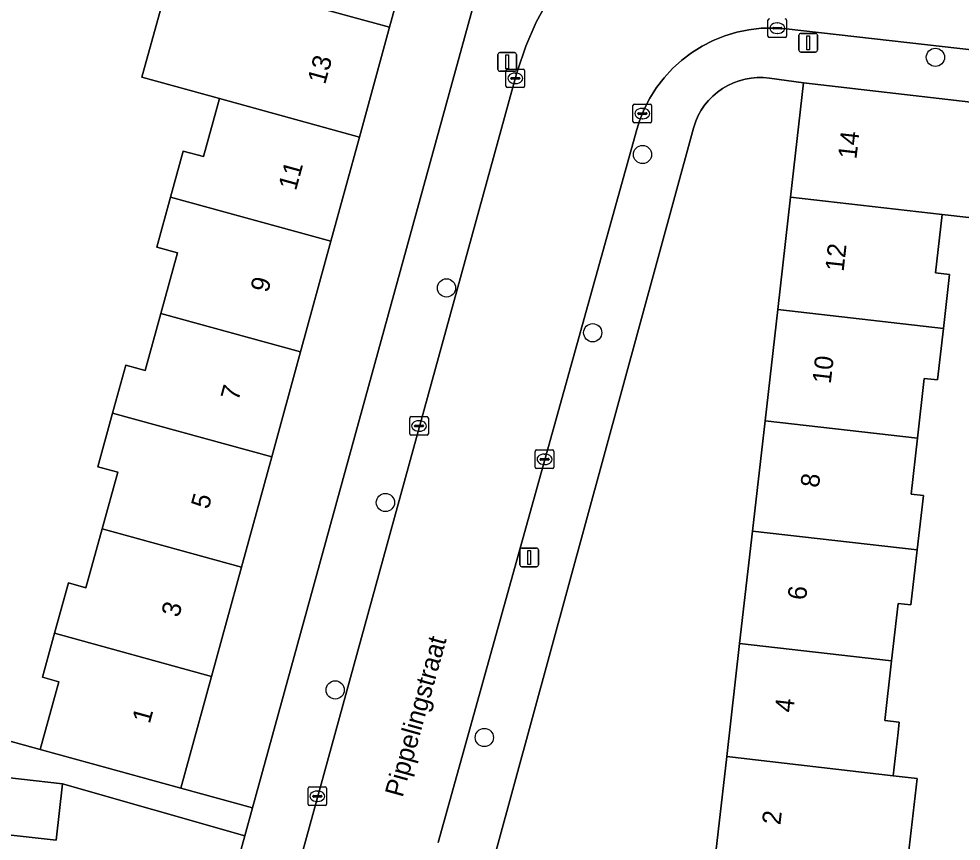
# Model space of a CAD drawing. Extents: x 162026 to 163502, y 387295 to 388169.
# Drawn here: x 162351 to 162401.6, y 387856 to 387900.1 of the extents above; entities that cross this region are included whole.
import ezdxf

# ---------------------------------------------------------------- set-up
doc = ezdxf.new("R2010")
doc.units = 0
for name, color, linetype in [('IMGEO_Boom', 7, 'Continuous'), ('IMGEO_Erf', 7, 'Continuous'), ('IMGEO_Kolk', 7, 'Continuous'), ('IMGEO_Lichtmast', 7, 'Continuous'), ('IMGEO_Openbare_ruimte_label', 7, 'Continuous'), ('IMGEO_Pand', 7, 'Continuous'), ('IMGEO_Pand_nummerreeks', 7, 'Continuous'), ('IMGEO_Rijbaan_lokaal_open', 7, 'Continuous'), ('IMGEO_Voetpad_open', 7, 'Continuous')]:
    doc.layers.add(name, color=color, linetype=linetype)

msp = doc.modelspace()

# ---------------------------------------------------------------- linework, layer by layer
at = {"layer": 'IMGEO_Boom'}
for centre in [(162400.199, 387898.028), (162384.482, 387892.813), (162373.962, 387885.656), (162381.809, 387883.25), (162370.685, 387874.142), (162367.989, 387864.087), (162375.995, 387861.533)]:
    msp.add_circle(centre, 0.489, dxfattribs=at)
at = {"layer": 'IMGEO_Erf'}
msp.add_lwpolyline([(162376.332, 387904.226), (162372.461, 387905.289), (162370.91, 387899.638), (162369.296, 387893.753), (162367.762, 387888.161), (162366.134, 387882.228), (162364.586, 387876.586), (162362.966, 387870.681), (162361.356, 387864.815), (162359.712, 387858.822), (162363.55, 387857.766)], close=True, dxfattribs=at)
for points in [[(162349.227, 387861.704), (162352.16, 387860.899), (162353.156, 387864.523), (162352.279, 387864.765), (162352.93, 387867.127), (162353.673, 387869.826), (162354.616, 387869.567), (162355.487, 387872.733), (162356.32, 387875.762), (162355.257, 387876.054), (162356.048, 387878.929), (162356.756, 387881.503), (162357.787, 387881.22), (162358.631, 387884.287), (162359.525, 387887.538), (162358.41, 387887.845), (162359.147, 387890.524), (162359.828, 387893.001), (162360.924, 387892.699), (162361.728, 387895.622), (162361.781, 387895.815), (162357.616, 387896.958), (162359.181, 387902.656)], [(162388.304, 387854.449), (162388.996, 387860.507), (162389.69, 387866.582), (162390.378, 387872.606), (162391.054, 387878.526), (162391.737, 387884.5), (162392.425, 387890.522), (162393.125, 387896.651), (162391.291, 387896.908), (162390.963, 387896.94), (162390.634, 387896.943), (162390.306, 387896.916), (162389.981, 387896.86), (162389.663, 387896.775), (162389.354, 387896.663), (162389.056, 387896.523), (162388.772, 387896.357), (162388.503, 387896.166), (162388.253, 387895.952), (162388.023, 387895.716), (162387.815, 387895.461), (162387.63, 387895.189), (162387.471, 387894.901), (162387.337, 387894.599), (162387.232, 387894.288), (162387.217, 387894.235), (162376.626, 387855.48)], [(162403.267, 387889.284), (162400.563, 387889.593), (162400.205, 387886.46), (162400.955, 387886.374), (162400.625, 387883.485), (162400.309, 387880.719), (162399.6, 387880.8), (162399.234, 387877.592), (162398.89, 387874.586), (162399.553, 387874.51), (162399.22, 387871.596), (162398.883, 387868.651), (162398.195, 387868.729), (162397.843, 387865.651), (162397.477, 387862.443), (162398.259, 387862.354), (162398.196, 387861.796), (162397.934, 387859.486), (162399.222, 387859.326), (162398.519, 387853.292)], [(162363.137, 387856.266), (162353.359, 387859.051), (162353.025, 387856.03), (162346.421, 387856.761), (162346.36, 387856.177), (162339.59, 387856.943), (162339.666, 387857.615), (162334.962, 387858.147), (162335.295, 387861.097), (162331.469, 387861.432), (162331.267, 387858.933), (162327.283, 387859.256), (162327.579, 387861.931), (162323.554, 387862.376), (162323.014, 387857.494), (162320.318, 387857.792), (162320.493, 387859.372), (162314.154, 387860.073), (162314.473, 387862.966), (162314.493, 387863.145), (162308.483, 387863.811), (162307.958, 387859.072), (162307.809, 387859.089), (162305.479, 387838.176)], [(162308.046, 387834.544), (162355.765, 387829.226), (162356.323, 387831.497), (162363.137, 387856.266)]]:
    msp.add_lwpolyline(points, dxfattribs=at)
at = {"layer": 'IMGEO_Kolk'}
for p, q in [((162391.212, 387899.166), (162391.212, 387900.018)), ((162391.7, 387899.872), (162391.725, 387899.872)), ((162392.213, 387900.018), (162392.213, 387899.166)), ((162391.471, 387899.586), (162391.471, 387899.598)), ((162391.909, 387899.549), (162391.511, 387899.549)), ((162391.514, 387899.635), (162391.912, 387899.635)), ((162391.723, 387899.312), (162391.698, 387899.312)), ((162391.955, 387899.598), (162391.955, 387899.586)), ((162392.139, 387899.092), (162391.287, 387899.092)), ((162377.153, 387896.475), (162377.153, 387897.327)), ((162377.228, 387897.401), (162378.08, 387897.401)), ((162377.641, 387897.181), (162377.666, 387897.181)), ((162378.154, 387897.327), (162378.154, 387896.475)), ((162377.412, 387896.895), (162377.412, 387896.907)), ((162377.85, 387896.858), (162377.452, 387896.858)), ((162377.455, 387896.944), (162377.853, 387896.944)), ((162377.664, 387896.621), (162377.639, 387896.621)), ((162377.896, 387896.907), (162377.896, 387896.895)), ((162378.08, 387896.401), (162377.228, 387896.401)), ((162383.969, 387894.584), (162383.969, 387895.436)), ((162384.044, 387895.51), (162384.896, 387895.51)), ((162384.457, 387895.29), (162384.482, 387895.29)), ((162384.97, 387895.436), (162384.97, 387894.584)), ((162384.228, 387895.004), (162384.228, 387895.016)), ((162384.666, 387894.967), (162384.268, 387894.967)), ((162384.271, 387895.053), (162384.669, 387895.053)), ((162384.48, 387894.73), (162384.455, 387894.73)), ((162384.712, 387895.016), (162384.712, 387895.004)), ((162384.896, 387894.51), (162384.044, 387894.51)), ((162371.989, 387877.823), (162371.989, 387878.675)), ((162372.064, 387878.749), (162372.916, 387878.749)), ((162372.477, 387878.529), (162372.502, 387878.529)), ((162372.99, 387878.675), (162372.99, 387877.823)), ((162372.248, 387878.243), (162372.248, 387878.255)), ((162372.686, 387878.206), (162372.288, 387878.206)), ((162372.291, 387878.292), (162372.689, 387878.292)), ((162372.5, 387877.969), (162372.475, 387877.969)), ((162372.732, 387878.255), (162372.732, 387878.243)), ((162372.916, 387877.749), (162372.064, 387877.749)), ((162378.797, 387876.961), (162379.649, 387876.961)), ((162378.722, 387876.035), (162378.722, 387876.887)), ((162378.981, 387876.455), (162378.981, 387876.467)), ((162379.419, 387876.418), (162379.021, 387876.418)), ((162379.024, 387876.504), (162379.422, 387876.504)), ((162379.21, 387876.741), (162379.235, 387876.741)), ((162379.465, 387876.467), (162379.465, 387876.455)), ((162379.723, 387876.887), (162379.723, 387876.035)), ((162379.649, 387875.961), (162378.797, 387875.961)), ((162379.233, 387876.181), (162379.208, 387876.181)), ((162366.53, 387857.956), (162366.53, 387858.808)), ((162366.605, 387858.882), (162367.457, 387858.882)), ((162367.531, 387858.808), (162367.531, 387857.956)), ((162366.789, 387858.376), (162366.789, 387858.388)), ((162367.227, 387858.339), (162366.829, 387858.339)), ((162366.832, 387858.425), (162367.23, 387858.425)), ((162367.018, 387858.662), (162367.043, 387858.662)), ((162367.273, 387858.388), (162367.273, 387858.376)), ((162367.457, 387857.882), (162366.605, 387857.882)), ((162367.041, 387858.102), (162367.016, 387858.102))]:
    msp.add_line(p, q, dxfattribs=at)
for points in [[(162391.212, 387899.166), (162391.212, 387900.018)], [(162392.213, 387900.018), (162392.213, 387899.166)], [(162392.139, 387899.092), (162391.287, 387899.092)], [(162377.153, 387896.475), (162377.153, 387897.327)], [(162377.228, 387897.401), (162378.08, 387897.401)], [(162378.154, 387897.327), (162378.154, 387896.475)], [(162378.08, 387896.401), (162377.228, 387896.401)], [(162383.969, 387894.584), (162383.969, 387895.436)], [(162384.044, 387895.51), (162384.896, 387895.51)], [(162384.97, 387895.436), (162384.97, 387894.584)], [(162384.896, 387894.51), (162384.044, 387894.51)], [(162371.989, 387877.823), (162371.989, 387878.675)], [(162372.064, 387878.749), (162372.916, 387878.749)], [(162372.99, 387878.675), (162372.99, 387877.823)], [(162372.916, 387877.749), (162372.064, 387877.749)], [(162378.797, 387876.961), (162379.649, 387876.961)], [(162378.722, 387876.035), (162378.722, 387876.887)], [(162379.723, 387876.887), (162379.723, 387876.035)], [(162379.649, 387875.961), (162378.797, 387875.961)], [(162366.53, 387857.956), (162366.53, 387858.808)], [(162366.605, 387858.882), (162367.457, 387858.882)], [(162367.531, 387858.808), (162367.531, 387857.956)], [(162367.457, 387857.882), (162366.605, 387857.882)]]:
    msp.add_lwpolyline(points, dxfattribs=at)
for centre, radius, start, end in [((162391.289, 387900.016), 0.0765, 91.552, 178.448), ((162391.289, 387900.016), 0.0765, 91.552, 178.448), ((162392.137, 387900.016), 0.0765, 1.552, 88.448), ((162392.137, 387900.016), 0.0765, 1.552, 88.448), ((162391.289, 387899.168), 0.0765, 181.552, 268.448), ((162391.289, 387899.168), 0.0765, 181.552, 268.448), ((162391.511, 387899.595), 0.0403, 85.8775, 175.7526), ((162391.508, 387899.585), 0.0366, 178.938, 274.7102), ((162391.912, 387899.592), 0.043, 264.8664, 352.4533), ((162391.916, 387899.597), 0.0386, 1.7309, 96.639), ((162392.137, 387899.168), 0.0765, 271.552, 358.448), ((162392.137, 387899.168), 0.0765, 271.552, 358.448), ((162377.23, 387897.325), 0.0765, 91.552, 178.448), ((162377.23, 387897.325), 0.0765, 91.552, 178.448), ((162378.078, 387897.325), 0.0765, 1.552, 88.448), ((162378.078, 387897.325), 0.0765, 1.552, 88.448), ((162377.452, 387896.904), 0.0403, 85.8775, 175.7526), ((162377.449, 387896.894), 0.0366, 178.938, 274.7102), ((162377.853, 387896.901), 0.043, 264.8664, 352.4533), ((162377.857, 387896.906), 0.0386, 1.7309, 96.639), ((162377.23, 387896.477), 0.0765, 181.552, 268.448), ((162377.23, 387896.477), 0.0765, 181.552, 268.448), ((162378.078, 387896.477), 0.0765, 271.552, 358.448), ((162378.078, 387896.477), 0.0765, 271.552, 358.448), ((162384.046, 387895.434), 0.0765, 91.552, 178.448), ((162384.046, 387895.434), 0.0765, 91.552, 178.448), ((162384.894, 387895.434), 0.0765, 1.552, 88.448), ((162384.894, 387895.434), 0.0765, 1.552, 88.448), ((162384.268, 387895.013), 0.0403, 85.8775, 175.7526), ((162384.265, 387895.003), 0.0366, 178.938, 274.7102), ((162384.669, 387895.01), 0.043, 264.8664, 352.4533), ((162384.673, 387895.015), 0.0386, 1.7309, 96.639), ((162384.046, 387894.586), 0.0765, 181.552, 268.448), ((162384.046, 387894.586), 0.0765, 181.552, 268.448), ((162384.894, 387894.586), 0.0765, 271.552, 358.448), ((162384.894, 387894.586), 0.0765, 271.552, 358.448), ((162372.066, 387878.673), 0.0765, 91.552, 178.448), ((162372.066, 387878.673), 0.0765, 91.552, 178.448), ((162372.914, 387878.673), 0.0765, 1.552, 88.448), ((162372.914, 387878.673), 0.0765, 1.552, 88.448), ((162372.288, 387878.252), 0.0403, 85.8775, 175.7526), ((162372.285, 387878.242), 0.0366, 178.938, 274.7102), ((162372.689, 387878.249), 0.043, 264.8664, 352.4533), ((162372.693, 387878.254), 0.0386, 1.7309, 96.639), ((162372.066, 387877.825), 0.0765, 181.552, 268.448), ((162372.066, 387877.825), 0.0765, 181.552, 268.448), ((162372.914, 387877.825), 0.0765, 271.552, 358.448), ((162372.914, 387877.825), 0.0765, 271.552, 358.448), ((162378.799, 387876.885), 0.0765, 91.552, 178.448), ((162378.799, 387876.885), 0.0765, 91.552, 178.448), ((162379.647, 387876.885), 0.0765, 1.552, 88.448), ((162379.647, 387876.885), 0.0765, 1.552, 88.448), ((162379.021, 387876.464), 0.0403, 85.8775, 175.7526), ((162379.018, 387876.454), 0.0366, 178.938, 274.7102), ((162379.422, 387876.461), 0.043, 264.8664, 352.4533), ((162379.426, 387876.466), 0.0386, 1.7309, 96.639), ((162378.799, 387876.037), 0.0765, 181.552, 268.448), ((162378.799, 387876.037), 0.0765, 181.552, 268.448), ((162379.647, 387876.037), 0.0765, 271.552, 358.448), ((162379.647, 387876.037), 0.0765, 271.552, 358.448), ((162366.607, 387858.806), 0.0765, 91.552, 178.448), ((162366.607, 387858.806), 0.0765, 91.552, 178.448), ((162367.455, 387858.806), 0.0765, 1.552, 88.448), ((162367.455, 387858.806), 0.0765, 1.552, 88.448), ((162366.829, 387858.385), 0.0403, 85.8775, 175.7526), ((162366.826, 387858.375), 0.0366, 178.938, 274.7102), ((162367.23, 387858.382), 0.043, 264.8664, 352.4533), ((162367.234, 387858.387), 0.0386, 1.7309, 96.639), ((162366.607, 387857.958), 0.0765, 181.552, 268.448), ((162366.607, 387857.958), 0.0765, 181.552, 268.448), ((162367.455, 387857.958), 0.0765, 271.552, 358.448), ((162367.455, 387857.958), 0.0765, 271.552, 358.448)]:
    msp.add_arc(centre, radius, start, end, dxfattribs=at)
for centre, major_axis, ratio, start_param, end_param in [((162391.699, 387899.592), (-0.387, 0.002), 0.722429, 4.712389, 7.853982), ((162391.724, 387899.592), (-0.39, 0.002), 0.717154, 1.570796, 4.712389), ((162377.64, 387896.901), (-0.387, 0.002), 0.722429, 4.712389, 7.853982), ((162377.665, 387896.901), (-0.39, 0.002), 0.717154, 1.570796, 4.712389), ((162384.456, 387895.01), (-0.387, 0.002), 0.722429, 4.712389, 7.853982), ((162384.481, 387895.01), (-0.39, 0.002), 0.717154, 1.570796, 4.712389), ((162372.476, 387878.249), (-0.387, 0.002), 0.722429, 4.712389, 7.853982), ((162372.501, 387878.249), (-0.39, 0.002), 0.717154, 1.570796, 4.712389), ((162379.209, 387876.461), (-0.387, 0.002), 0.722429, 4.712389, 7.853982), ((162379.234, 387876.461), (-0.39, 0.002), 0.717154, 1.570796, 4.712389), ((162367.017, 387858.382), (-0.387, 0.002), 0.722429, 4.712389, 7.853982), ((162367.042, 387858.382), (-0.39, 0.002), 0.717154, 1.570796, 4.712389)]:
    msp.add_ellipse(centre, major_axis=major_axis, ratio=ratio, start_param=start_param, end_param=end_param, dxfattribs=at)
at = {"layer": 'IMGEO_Lichtmast'}
for p, q in [((162392.877, 387898.411), (162392.877, 387899.211)), ((162392.877, 387899.211), (162392.877, 387898.411)), ((162392.977, 387899.311), (162393.767, 387899.311)), ((162393.767, 387899.311), (162392.977, 387899.311)), ((162393.867, 387899.211), (162393.867, 387898.411)), ((162393.867, 387898.411), (162393.867, 387899.211)), ((162376.723, 387897.379), (162376.723, 387898.179)), ((162376.723, 387898.179), (162376.723, 387897.379)), ((162376.823, 387898.279), (162377.613, 387898.279)), ((162377.613, 387898.279), (162376.823, 387898.279)), ((162377.713, 387898.179), (162377.713, 387897.379)), ((162377.713, 387897.379), (162377.713, 387898.179)), ((162393.767, 387898.311), (162392.977, 387898.311)), ((162392.977, 387898.311), (162393.767, 387898.311)), ((162377.613, 387897.279), (162376.823, 387897.279)), ((162376.823, 387897.279), (162377.613, 387897.279)), ((162377.903, 387870.8), (162377.903, 387871.6)), ((162377.903, 387871.6), (162377.903, 387870.8)), ((162378.003, 387871.7), (162378.793, 387871.7)), ((162378.793, 387871.7), (162378.003, 387871.7)), ((162378.893, 387871.6), (162378.893, 387870.8)), ((162378.893, 387870.8), (162378.893, 387871.6)), ((162378.793, 387870.7), (162378.003, 387870.7)), ((162378.003, 387870.7), (162378.793, 387870.7))]:
    msp.add_line(p, q, dxfattribs=at)
for points in [[(162393.297, 387899.186), (162393.447, 387899.186), (162393.447, 387898.436), (162393.297, 387898.436), (162393.297, 387899.186)], [(162377.143, 387898.154), (162377.293, 387898.154), (162377.293, 387897.404), (162377.143, 387897.404), (162377.143, 387898.154)], [(162378.323, 387871.575), (162378.473, 387871.575), (162378.473, 387870.825), (162378.323, 387870.825), (162378.323, 387871.575)]]:
    msp.add_lwpolyline(points, dxfattribs=at)
for centre, start, end in [((162392.977, 387899.211), 90, 180), ((162392.977, 387899.211), 90, 180), ((162393.767, 387899.211), 0, 90), ((162393.767, 387899.211), 360, 90), ((162376.823, 387898.179), 90, 180), ((162376.823, 387898.179), 90, 180), ((162377.613, 387898.179), 0, 90), ((162377.613, 387898.179), 360, 90), ((162392.977, 387898.411), 180, 270), ((162392.977, 387898.411), 180, 270), ((162393.767, 387898.411), 270, 0), ((162393.767, 387898.411), 270, 0), ((162376.823, 387897.379), 180, 270), ((162376.823, 387897.379), 180, 270), ((162377.613, 387897.379), 270, 0), ((162377.613, 387897.379), 270, 0), ((162378.003, 387871.6), 90, 180), ((162378.003, 387871.6), 90, 180), ((162378.793, 387871.6), 0, 90), ((162378.793, 387871.6), 360, 90), ((162378.003, 387870.8), 180, 270), ((162378.003, 387870.8), 180, 270), ((162378.793, 387870.8), 270, 0), ((162378.793, 387870.8), 270, 0)]:
    msp.add_arc(centre, 0.1, start, end, dxfattribs=at)
at = {"layer": 'IMGEO_Pand'}
for points in [[(162370.91, 387899.638), (162372.461, 387905.289), (162364.786, 387907.396), (162363.86, 387904.021), (162362.983, 387904.262), (162362.357, 387901.984)], [(162370.91, 387899.638), (162362.357, 387901.984), (162362.306, 387901.798), (162359.181, 387902.656), (162357.616, 387896.958), (162361.781, 387895.815), (162369.296, 387893.753)], [(162403.967, 387895.413), (162393.125, 387896.651), (162392.425, 387890.522), (162400.563, 387889.593), (162403.267, 387889.284)], [(162369.296, 387893.753), (162361.781, 387895.815), (162361.728, 387895.622), (162360.924, 387892.699), (162359.828, 387893.001), (162359.147, 387890.524), (162367.762, 387888.161)], [(162366.134, 387882.228), (162367.762, 387888.161), (162359.147, 387890.524), (162358.41, 387887.845), (162359.525, 387887.538), (162358.631, 387884.287)], [(162400.625, 387883.485), (162400.955, 387886.374), (162400.205, 387886.46), (162400.563, 387889.593), (162392.425, 387890.522), (162391.737, 387884.5)], [(162391.737, 387884.5), (162391.054, 387878.526), (162399.234, 387877.592), (162399.6, 387880.8), (162400.309, 387880.719), (162400.625, 387883.485)], [(162358.631, 387884.287), (162357.787, 387881.22), (162356.756, 387881.503), (162356.048, 387878.929), (162364.586, 387876.586), (162366.134, 387882.228)], [(162356.048, 387878.929), (162355.257, 387876.054), (162356.32, 387875.762), (162355.487, 387872.733), (162362.966, 387870.681), (162364.586, 387876.586)], [(162399.22, 387871.596), (162399.553, 387874.51), (162398.89, 387874.586), (162399.234, 387877.592), (162391.054, 387878.526), (162390.378, 387872.606)], [(162361.356, 387864.815), (162362.966, 387870.681), (162355.487, 387872.733), (162354.616, 387869.567), (162353.673, 387869.826), (162352.93, 387867.127)], [(162390.378, 387872.606), (162389.69, 387866.582), (162397.843, 387865.651), (162398.195, 387868.729), (162398.883, 387868.651), (162399.22, 387871.596)], [(162352.93, 387867.127), (162352.279, 387864.765), (162353.156, 387864.523), (162352.16, 387860.899), (162354.892, 387860.148), (162359.712, 387858.822), (162361.356, 387864.815)], [(162397.934, 387859.486), (162398.196, 387861.796), (162398.259, 387862.354), (162397.477, 387862.443), (162397.843, 387865.651), (162389.69, 387866.582), (162388.996, 387860.507)], [(162388.304, 387854.449), (162396.339, 387853.531), (162398.519, 387853.292), (162399.222, 387859.326), (162397.934, 387859.486), (162388.996, 387860.507)], [(162353.359, 387859.051), (162346.737, 387859.801), (162346.421, 387856.761), (162353.025, 387856.03)]]:
    msp.add_lwpolyline(points, close=True, dxfattribs=at)
at = {"layer": 'IMGEO_Rijbaan_lokaal_open'}
for points in [[(162413.007, 387904.243), (162390.676, 387906.786), (162389.589, 387906.828), (162388.503, 387906.772), (162387.427, 387906.62), (162386.368, 387906.372), (162385.377, 387906.046), (162384.377, 387905.617), (162383.42, 387905.1), (162382.513, 387904.5), (162381.663, 387903.821), (162380.877, 387903.069), (162380.456, 387902.605), (162380.22, 387902.293), (162379.442, 387901.135), (162378.771, 387899.911), (162378.211, 387898.633), (162377.769, 387897.31), (162377.721, 387897.14), (162366.207, 387855.262)], [(162373.517, 387855.908), (162384.168, 387894.147), (162384.319, 387894.625), (162384.57, 387895.244), (162384.875, 387895.838), (162385.232, 387896.403), (162385.638, 387896.933), (162386.089, 387897.425), (162386.583, 387897.875), (162387.115, 387898.278), (162387.681, 387898.633), (162388.276, 387898.936), (162388.896, 387899.184), (162389.535, 387899.376), (162390.19, 387899.51), (162390.853, 387899.585), (162391.521, 387899.6), (162392.187, 387899.556), (162408.934, 387897.664)]]:
    msp.add_lwpolyline(points, dxfattribs=at)
at = {"layer": 'IMGEO_Voetpad_open'}
for points in [[(162413.36, 387907.265), (162378.114, 387911.206), (162376.751, 387905.75), (162376.332, 387904.226), (162363.55, 387857.766), (162363.137, 387856.266), (162356.323, 387831.497), (162355.765, 387829.226), (162355.497, 387826.112)], [(162365.437, 387852.458), (162364.924, 387852.592), (162365.694, 387855.396), (162366.207, 387855.262), (162377.721, 387897.14), (162377.769, 387897.31), (162378.211, 387898.633), (162378.771, 387899.911), (162379.442, 387901.135), (162380.22, 387902.293), (162380.456, 387902.605), (162380.877, 387903.069), (162381.663, 387903.821), (162382.513, 387904.5), (162383.42, 387905.1), (162384.377, 387905.617), (162385.377, 387906.046), (162386.368, 387906.372), (162387.427, 387906.62), (162388.503, 387906.772), (162389.589, 387906.828), (162390.676, 387906.786), (162413.007, 387904.243)], [(162408.934, 387897.664), (162392.187, 387899.556), (162391.521, 387899.6), (162390.853, 387899.585), (162390.19, 387899.51), (162389.535, 387899.376), (162388.896, 387899.184), (162388.276, 387898.936), (162387.681, 387898.633), (162387.115, 387898.278), (162386.583, 387897.875), (162386.089, 387897.425), (162385.638, 387896.933), (162385.232, 387896.403), (162384.875, 387895.838), (162384.57, 387895.244), (162384.319, 387894.625), (162384.168, 387894.147), (162373.517, 387855.908)], [(162376.626, 387855.48), (162387.217, 387894.235), (162387.232, 387894.288), (162387.337, 387894.599), (162387.471, 387894.901), (162387.63, 387895.189), (162387.815, 387895.461), (162388.023, 387895.716), (162388.253, 387895.952), (162388.503, 387896.166), (162388.772, 387896.357), (162389.056, 387896.523), (162389.354, 387896.663), (162389.663, 387896.775), (162389.981, 387896.86), (162390.306, 387896.916), (162390.634, 387896.943), (162390.963, 387896.94), (162391.291, 387896.908), (162393.125, 387896.651), (162403.967, 387895.413)], [(162346.737, 387859.801), (162353.359, 387859.051), (162363.137, 387856.266), (162363.55, 387857.766), (162359.712, 387858.822), (162354.892, 387860.148), (162352.16, 387860.899), (162349.227, 387861.704)]]:
    msp.add_lwpolyline(points, dxfattribs=at)

# ---------------------------------------------------------------- texts
at = {"layer": 'IMGEO_Openbare_ruimte_label'}
msp.add_text('Pippelingstraat', height=1, rotation=74.4483, dxfattribs=at).set_placement((162371.6, 387858.28))
at = {"layer": 'IMGEO_Pand_nummerreeks'}
for s, rotation, p in [('13', 74.6564, (162367.446, 387896.534)), ('14', 83.4857, (162395.956, 387892.533)), ('11', 74.6564, (162365.882, 387890.835)), ('12', 83.483, (162395.267, 387886.502)), ('9', 74.6575, (162364.38, 387885.361)), ('10', 83.483, (162394.579, 387880.479)), ('7', 74.6575, (162362.786, 387879.553)), ('8', 83.483, (162393.943, 387874.908)), ('5', 74.6575, (162361.192, 387873.744)), ('6', 83.483, (162393.253, 387868.875)), ('3', 74.6575, (162359.599, 387867.936)), ('4', 83.483, (162392.564, 387862.846)), ('1', 74.6575, (162358.035, 387862.237)), ('2', 83.483, (162391.876, 387856.815))]:
    msp.add_text(s, height=1, rotation=rotation, dxfattribs=at).set_placement(p)

doc.saveas('drawing.dxf')
